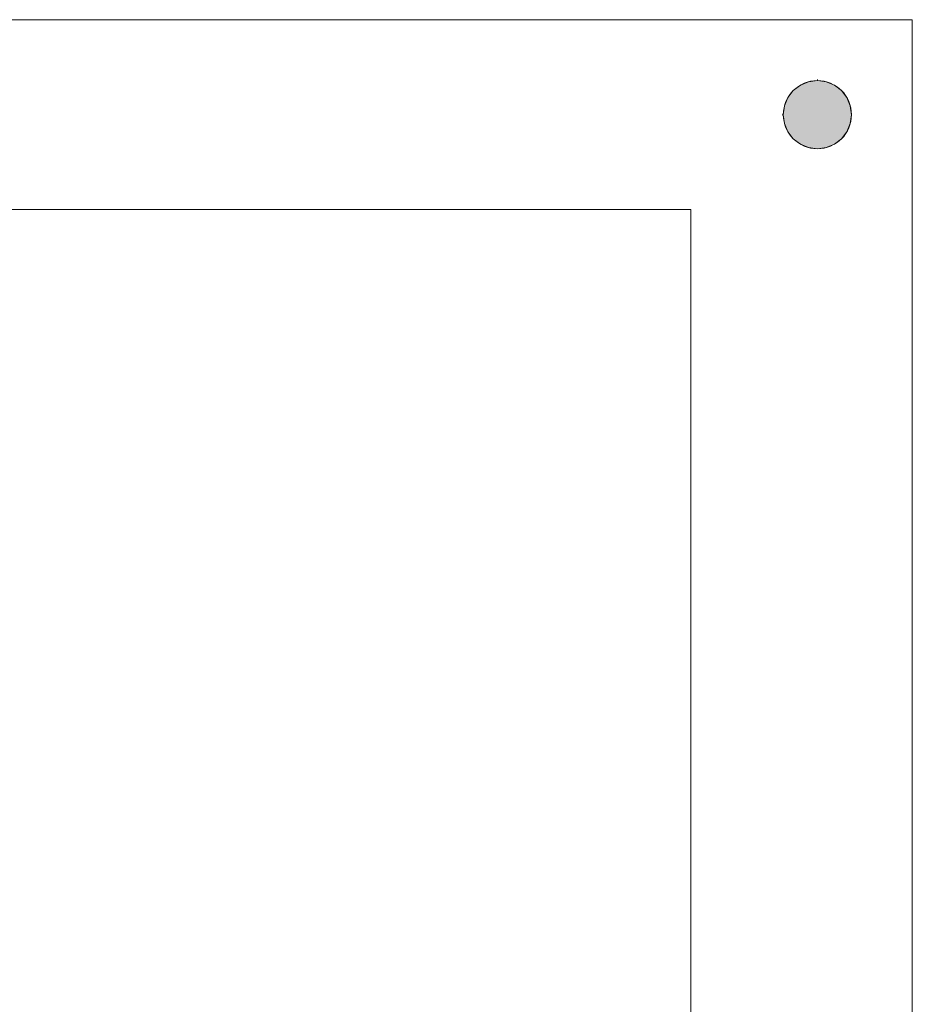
# Model space of a CAD drawing. Header units: inches. Extents: x 15 to 546804, y -66 to 267312.
# Tile 284 of 478: x 409825 to 415467, y 151636 to 157856. Entities that reach past the tile are written whole.
import ezdxf

# ---------------------------------------------------------------- set-up
doc = ezdxf.new("R2010")
doc.units = ezdxf.units.IN
doc.header["$MEASUREMENT"] = 0

msp = doc.modelspace()

# ---------------------------------------------------------------- hatches: boundary and pattern name
at = {"lineweight": 20}
h = msp.add_hatch(color=7, dxfattribs=at)
h.dxf.hatch_style = 1
h.paths.add_polyline_path([(414867.1, 157471.2), (414867.1, 157255.7), (415082.5, 157255.7, 0.414214)])
h.paths.add_polyline_path([(414867.1, 157471.2, 0.414214), (414651.7, 157255.7), (414867.1, 157255.7)])
h.paths.add_polyline_path([(414867.1, 157255.7), (414651.7, 157255.7, 0.414214), (414867.1, 157040.3)])
h.paths.add_polyline_path([(415082.5, 157255.7), (414867.1, 157255.7), (414867.1, 157040.3, 0.414214)])

# ---------------------------------------------------------------- linework, layer by layer
at = {"color": 7, "lineweight": 20}
for p, q in [((399867.1, 157855.7), (415467.1, 157855.7)), ((399867.1, 157855.7, 300), (415467.1, 157855.7, 300)), ((399867.1, 157855.7, 7500), (415467.1, 157855.7, 7500)), ((399867.1, 157855.7, 3000), (415467.1, 157855.7, 3000)), ((399867.1, 157855.7, 7500), (415467.1, 157855.7, 7500)), ((399867.1, 157855.7), (415467.1, 157855.7)), ((409918.1, 157855.7, 6041.3), (413518.1, 157855.7, 6041.3)), ((409918.1, 157855.7, 4441.3), (409918.1, 157855.7, 6041.3)), ((413518.1, 157855.7, 4441.3), (409918.1, 157855.7, 4441.3)), ((409918.1, 157855.7, 6041.3), (413518.1, 157855.7, 6041.3)), ((409918.1, 157855.7, 4441.3), (409918.1, 157855.7, 6041.3)), ((413518.1, 157855.7, 4441.3), (409918.1, 157855.7, 4441.3)), ((413518.1, 157855.7, 6041.3), (413518.1, 157855.7, 4441.3)), ((413518.1, 157855.7, 6041.3), (413518.1, 157855.7, 4441.3)), ((415145.1, 157855.7, 3000), (415145.1, 157855.7, 7500)), ((415467.1, 157855.7, 7500), (415145.1, 157855.7, 7500)), ((415467.1, 157855.7, 3000), (415145.1, 157855.7, 3000)), ((415467.1, 157855.7), (415467.1, 143455.7)), ((415467.1, 157855.7), (415467.1, 157855.7, 300)), ((415467.1, 157855.7, 300), (415467.1, 143455.7, 300)), ((415467.1, 157855.7, 7500), (415467.1, 143455.7, 7500)), ((415467.1, 157855.7, 3000), (415467.1, 157855.7, 7500)), ((415467.1, 157855.7, 3000), (415467.1, 157535.7, 3000)), ((415467.1, 157855.7, 7500), (415467.1, 157535.7, 7500)), ((415467.1, 157855.7, 3000), (415467.1, 157855.7, 7500)), ((415467.1, 157855.7, 3000), (415467.1, 143135.7, 3000)), ((415467.1, 157855.7), (415467.1, 143455.7)), ((415467.1, 157535.7, 3000), (415467.1, 157535.7, 7500)), ((414759.4, 157442.3, 0), (414759.4, 157442.3, 7000)), ((414811.4, 157463.8, 0), (414811.4, 157463.8, 7000)), ((414867.1, 157478.7, 0), (414867.1, 157471.2, 0)), ((414867.1, 157471.2, 0), (414867.1, 157471.2, 7000)), ((414922.9, 157463.8, 0), (414922.9, 157463.8, 7000)), ((414974.8, 157442.3, 0), (414974.8, 157442.3, 7000)), ((414714.8, 157408.1, 0), (414714.8, 157408.1, 7000)), ((415019.4, 157408.1, 0), (415019.4, 157408.1, 7000)), ((414659, 157311.5, 0), (414659, 157311.5, 7000)), ((414680.5, 157363.4, 0), (414680.5, 157363.4, 7000)), ((415053.7, 157363.4, 0), (415053.7, 157363.4, 7000)), ((415075.2, 157311.5, 0), (415075.2, 157311.5, 7000)), ((414644.1, 157255.7, 0), (414651.7, 157255.7, 0)), ((414651.7, 157255.7, 0), (414651.7, 157255.7, 7000)), ((415082.5, 157255.7, 0), (415082.5, 157255.7, 7000)), ((414659, 157200, 0), (414659, 157200, 7000)), ((415075.2, 157200, 0), (415075.2, 157200, 7000)), ((414680.5, 157148, 0), (414680.5, 157148, 7000)), ((415053.7, 157148, 0), (415053.7, 157148, 7000)), ((414714.8, 157103.4, 0), (414714.8, 157103.4, 7000)), ((414759.4, 157069.2, 0), (414759.4, 157069.2, 7000)), ((414974.8, 157069.2, 0), (414974.8, 157069.2, 7000)), ((415019.4, 157103.4, 0), (415019.4, 157103.4, 7000)), ((414811.4, 157047.6, 0), (414811.4, 157047.6, 7000)), ((414867.1, 157040.3, 0), (414867.1, 157040.3, 7000)), ((414922.9, 157047.6, 0), (414922.9, 157047.6, 7000)), ((401067.1, 156655.7, 300), (414067.1, 156655.7, 300)), ((401067.1, 156655.7), (414067.1, 156655.7)), ((401067.1, 156655.7, 300), (414067.1, 156655.7, 300)), ((401067.1, 156655.7, 3000), (414067.1, 156655.7, 3000)), ((401067.1, 156655.7, 300), (414067.1, 156655.7, 300)), ((414067.1, 156655.7, 300), (414067.1, 142255.7, 300)), ((414067.1, 156655.7), (414067.1, 142255.7)), ((414067.1, 156655.7, 300), (414067.1, 156655.7)), ((414067.1, 156655.7, 300), (414067.1, 142255.7, 300)), ((414067.1, 156655.7, 300), (414067.1, 156655.7, 3000)), ((414067.1, 156655.7, 300), (414067.1, 142255.7, 300))]:
    msp.add_line(p, q, dxfattribs=at)
for centre in [(414867.1, 157255.7, 7000), (414867.1, 157255.7, 0)]:
    msp.add_circle(centre, 215.4, dxfattribs=at)
for points, invisible_edges in [([(399867.1, 157855.7, 3000), (401618.1, 157855.7, 4441.3), (415467.1, 157855.7, 3000)], 3), ([(409918.1, 157855.7, 6041.3), (399867.1, 157855.7, 7500), (413518.1, 157855.7, 6041.3)], 3), ([(415467.1, 157855.7, 7500), (413518.1, 157855.7, 6041.3), (399867.1, 157855.7, 7500)], 3), ([(399867.1, 157855.7, 300), (401067.1, 156655.7, 300), (415467.1, 157855.7, 300)], 3), ([(401067.1, 156655.7), (399867.1, 157855.7), (415467.1, 157855.7)], 13), ([(399867.1, 157855.7, 300), (415467.1, 157855.7), (399867.1, 157855.7)], 1), ([(415467.1, 157855.7), (399867.1, 157855.7, 300), (415467.1, 157855.7, 300)], 1), ([(415467.1, 157855.7, 300), (401067.1, 156655.7, 300), (414067.1, 156655.7, 300)], 13), ([(401067.1, 156655.7), (415467.1, 157855.7), (414067.1, 156655.7)], 3), ([(413518.1, 157855.7, 4441.3), (401618.1, 157855.7, 4441.3), (405218.1, 157855.7, 4441.3)], 13), ([(413518.1, 157855.7, 4441.3), (406718.1, 157855.7, 4441.3), (408418.1, 157855.7, 4441.3)], 13), ([(413518.1, 157855.7, 4441.3), (408418.1, 157855.7, 4441.3), (409918.1, 157855.7, 4441.3)], 3), ([(408418.1, 157855.7, 6041.3), (409918.1, 157855.7, 4441.3), (408418.1, 157855.7, 4441.3)], 3), ([(409918.1, 157855.7, 4441.3), (408418.1, 157855.7, 6041.3), (409918.1, 157855.7, 6041.3)], 3), ([(415467.1, 157855.7, 3000), (413518.1, 157855.7, 4441.3), (415467.1, 157855.7, 7500)], 3), ([(415467.1, 157855.7, 7500), (413518.1, 157855.7, 4441.3), (413518.1, 157855.7, 6041.3)], 13), ([(414067.1, 156655.7), (415467.1, 157855.7), (414067.1, 142255.7)], 3), ([(414067.1, 142255.7), (415467.1, 157855.7), (415467.1, 142255.7)], 3), ([(415145.1, 157855.7, 7500), (415467.1, 157855.7, 3000), (415145.1, 157855.7, 3000)], 1), ([(415467.1, 157855.7, 3000), (415145.1, 157855.7, 7500), (415467.1, 157855.7, 7500)], 1), ([(415467.1, 157855.7, 3000), (415467.1, 157535.7, 7500), (415467.1, 157535.7, 3000)], 1), ([(415467.1, 157535.7, 7500), (415467.1, 157855.7, 3000), (415467.1, 157855.7, 7500)], 1), ([(415467.1, 157855.7, 300), (415467.1, 142255.7, 300), (415467.1, 143455.7, 300)], 1), ([(415467.1, 142255.7), (415467.1, 157855.7), (415467.1, 143455.7)], 13), ([(415467.1, 157855.7), (415467.1, 143455.7, 300), (415467.1, 143455.7)], 1), ([(415467.1, 143455.7, 300), (415467.1, 157855.7), (415467.1, 157855.7, 300)], 1), ([(414714.8, 157103.4, 0), (414714.8, 157408.1, 0), (414759.4, 157442.3, 0)], 13), ([(414714.8, 157103.4, 0), (414759.4, 157442.3, 0), (414759.4, 157069.2, 0)], 3), ([(414714.8, 157408.1, 7000), (414759.4, 157442.3, 0), (414714.8, 157408.1, 0)], 1), ([(414759.4, 157442.3, 0), (414714.8, 157408.1, 7000), (414759.4, 157442.3, 7000)], 1), ([(414714.8, 157408.1, 7000), (414759.4, 157069.2, 7000), (414759.4, 157442.3, 7000)], 3), ([(414759.4, 157442.3, 7000), (414811.4, 157463.8, 0), (414759.4, 157442.3, 0)], 1), ([(414811.4, 157463.8, 0), (414759.4, 157442.3, 7000), (414811.4, 157463.8, 7000)], 1), ([(414759.4, 157069.2, 0), (414759.4, 157442.3, 0), (414811.4, 157463.8, 0)], 13), ([(414759.4, 157069.2, 0), (414811.4, 157463.8, 0), (414811.4, 157047.6, 0)], 3), ([(414759.4, 157442.3, 7000), (414811.4, 157047.6, 7000), (414811.4, 157463.8, 7000)], 3), ([(414759.4, 157442.3, 7000), (414759.4, 157069.2, 7000), (414811.4, 157047.6, 7000)], 13), ([(414811.4, 157463.8, 7000), (414867.1, 157471.2, 0), (414811.4, 157463.8, 0)], 1), ([(414867.1, 157471.2, 0), (414811.4, 157463.8, 7000), (414867.1, 157471.2, 7000)], 1), ([(414811.4, 157047.6, 0), (414811.4, 157463.8, 0), (414867.1, 157471.2, 0)], 13), ([(414811.4, 157047.6, 0), (414867.1, 157471.2, 0), (414867.1, 157040.3, 0)], 3), ([(414811.4, 157463.8, 7000), (414867.1, 157040.3, 7000), (414867.1, 157471.2, 7000)], 3), ([(414811.4, 157463.8, 7000), (414811.4, 157047.6, 7000), (414867.1, 157040.3, 7000)], 13), ([(414867.1, 157471.2, 7000), (414922.9, 157463.8, 0), (414867.1, 157471.2, 0)], 1), ([(414922.9, 157463.8, 0), (414867.1, 157471.2, 7000), (414922.9, 157463.8, 7000)], 1), ([(414867.1, 157040.3, 0), (414867.1, 157471.2, 0), (414922.9, 157463.8, 0)], 13), ([(414867.1, 157471.2, 7000), (414867.1, 157040.3, 7000), (414922.9, 157047.6, 7000)], 13), ([(414867.1, 157471.2, 7000), (414922.9, 157047.6, 7000), (414922.9, 157463.8, 7000)], 3), ([(414867.1, 157040.3, 0), (414922.9, 157463.8, 0), (414922.9, 157047.6, 0)], 3), ([(414922.9, 157463.8, 7000), (414974.8, 157442.3, 0), (414922.9, 157463.8, 0)], 1), ([(414974.8, 157442.3, 0), (414922.9, 157463.8, 7000), (414974.8, 157442.3, 7000)], 1), ([(414922.9, 157047.6, 0), (414922.9, 157463.8, 0), (414974.8, 157442.3, 0)], 13), ([(414922.9, 157463.8, 7000), (414922.9, 157047.6, 7000), (414974.8, 157069.2, 7000)], 13), ([(414922.9, 157463.8, 7000), (414974.8, 157069.2, 7000), (414974.8, 157442.3, 7000)], 3), ([(414922.9, 157047.6, 0), (414974.8, 157442.3, 0), (414974.8, 157069.2, 0)], 3), ([(414974.8, 157442.3, 7000), (415019.4, 157408.1, 0), (414974.8, 157442.3, 0)], 1), ([(415019.4, 157408.1, 0), (414974.8, 157442.3, 7000), (415019.4, 157408.1, 7000)], 1), ([(414974.8, 157069.2, 0), (414974.8, 157442.3, 0), (415019.4, 157408.1, 0)], 13), ([(414974.8, 157442.3, 7000), (414974.8, 157069.2, 7000), (415019.4, 157103.4, 7000)], 13), ([(414974.8, 157442.3, 7000), (415019.4, 157103.4, 7000), (415019.4, 157408.1, 7000)], 3), ([(414680.5, 157148, 0), (414680.5, 157363.4, 0), (414714.8, 157408.1, 0)], 13), ([(414680.5, 157148, 0), (414714.8, 157408.1, 0), (414714.8, 157103.4, 0)], 3), ([(414714.8, 157408.1, 7000), (414680.5, 157363.4, 0), (414680.5, 157363.4, 7000)], 1), ([(414680.5, 157363.4, 0), (414714.8, 157408.1, 7000), (414714.8, 157408.1, 0)], 1), ([(414680.5, 157363.4, 7000), (414714.8, 157103.4, 7000), (414714.8, 157408.1, 7000)], 3), ([(414714.8, 157408.1, 7000), (414714.8, 157103.4, 7000), (414759.4, 157069.2, 7000)], 13), ([(414974.8, 157069.2, 0), (415019.4, 157408.1, 0), (415019.4, 157103.4, 0)], 3), ([(415019.4, 157408.1, 0), (415053.7, 157363.4, 7000), (415053.7, 157363.4, 0)], 1), ([(415053.7, 157363.4, 7000), (415019.4, 157408.1, 0), (415019.4, 157408.1, 7000)], 1), ([(415019.4, 157103.4, 0), (415019.4, 157408.1, 0), (415053.7, 157363.4, 0)], 13), ([(415019.4, 157408.1, 7000), (415019.4, 157103.4, 7000), (415053.7, 157148, 7000)], 13), ([(415019.4, 157408.1, 7000), (415053.7, 157148, 7000), (415053.7, 157363.4, 7000)], 3), ([(414659, 157311.5, 0), (414659, 157200, 0), (414651.7, 157255.7, 0)], 1), ([(414659, 157311.5, 7000), (414651.7, 157255.7, 0), (414651.7, 157255.7, 7000)], 1), ([(414651.7, 157255.7, 0), (414659, 157311.5, 7000), (414659, 157311.5, 0)], 1), ([(414659, 157200, 7000), (414659, 157311.5, 7000), (414651.7, 157255.7, 7000)], 1), ([(414659, 157200, 0), (414659, 157311.5, 0), (414680.5, 157363.4, 0)], 13), ([(414659, 157200, 0), (414680.5, 157363.4, 0), (414680.5, 157148, 0)], 3), ([(414680.5, 157363.4, 7000), (414659, 157311.5, 0), (414659, 157311.5, 7000)], 1), ([(414659, 157311.5, 0), (414680.5, 157363.4, 7000), (414680.5, 157363.4, 0)], 1), ([(414659, 157311.5, 7000), (414680.5, 157148, 7000), (414680.5, 157363.4, 7000)], 3), ([(414659, 157311.5, 7000), (414659, 157200, 7000), (414680.5, 157148, 7000)], 13), ([(414680.5, 157363.4, 7000), (414680.5, 157148, 7000), (414714.8, 157103.4, 7000)], 13), ([(415019.4, 157103.4, 0), (415053.7, 157363.4, 0), (415053.7, 157148, 0)], 3), ([(415053.7, 157363.4, 0), (415075.2, 157311.5, 7000), (415075.2, 157311.5, 0)], 1), ([(415075.2, 157311.5, 7000), (415053.7, 157363.4, 0), (415053.7, 157363.4, 7000)], 1), ([(415053.7, 157148, 0), (415053.7, 157363.4, 0), (415075.2, 157311.5, 0)], 13), ([(415053.7, 157363.4, 7000), (415053.7, 157148, 7000), (415075.2, 157200, 7000)], 13), ([(415053.7, 157363.4, 7000), (415075.2, 157200, 7000), (415075.2, 157311.5, 7000)], 3), ([(415053.7, 157148, 0), (415075.2, 157311.5, 0), (415075.2, 157200, 0)], 3), ([(415075.2, 157311.5, 0), (415082.5, 157255.7, 7000), (415082.5, 157255.7, 0)], 1), ([(415082.5, 157255.7, 7000), (415075.2, 157311.5, 0), (415075.2, 157311.5, 7000)], 1), ([(415075.2, 157200, 0), (415075.2, 157311.5, 0), (415082.5, 157255.7, 0)], 1), ([(415075.2, 157311.5, 7000), (415075.2, 157200, 7000), (415082.5, 157255.7, 7000)], 1), ([(414651.7, 157255.7, 7000), (414659, 157200, 0), (414659, 157200, 7000)], 1), ([(414659, 157200, 0), (414651.7, 157255.7, 7000), (414651.7, 157255.7, 0)], 1), ([(415082.5, 157255.7, 0), (415075.2, 157200, 7000), (415075.2, 157200, 0)], 1), ([(415075.2, 157200, 7000), (415082.5, 157255.7, 0), (415082.5, 157255.7, 7000)], 1), ([(414659, 157200, 7000), (414680.5, 157148, 0), (414680.5, 157148, 7000)], 1), ([(414680.5, 157148, 0), (414659, 157200, 7000), (414659, 157200, 0)], 1), ([(415075.2, 157200, 0), (415053.7, 157148, 7000), (415053.7, 157148, 0)], 1), ([(415053.7, 157148, 7000), (415075.2, 157200, 0), (415075.2, 157200, 7000)], 1), ([(414680.5, 157148, 7000), (414714.8, 157103.4, 0), (414714.8, 157103.4, 7000)], 1), ([(414714.8, 157103.4, 0), (414680.5, 157148, 7000), (414680.5, 157148, 0)], 1), ([(415053.7, 157148, 0), (415019.4, 157103.4, 7000), (415019.4, 157103.4, 0)], 1), ([(415019.4, 157103.4, 7000), (415053.7, 157148, 0), (415053.7, 157148, 7000)], 1), ([(414759.4, 157069.2, 7000), (414714.8, 157103.4, 0), (414759.4, 157069.2, 0)], 1), ([(414714.8, 157103.4, 0), (414759.4, 157069.2, 7000), (414714.8, 157103.4, 7000)], 1), ([(414811.4, 157047.6, 7000), (414759.4, 157069.2, 0), (414811.4, 157047.6, 0)], 1), ([(414759.4, 157069.2, 0), (414811.4, 157047.6, 7000), (414759.4, 157069.2, 7000)], 1), ([(414974.8, 157069.2, 7000), (414922.9, 157047.6, 0), (414974.8, 157069.2, 0)], 1), ([(414922.9, 157047.6, 0), (414974.8, 157069.2, 7000), (414922.9, 157047.6, 7000)], 1), ([(415019.4, 157103.4, 7000), (414974.8, 157069.2, 0), (415019.4, 157103.4, 0)], 1), ([(414974.8, 157069.2, 0), (415019.4, 157103.4, 7000), (414974.8, 157069.2, 7000)], 1), ([(414867.1, 157040.3, 7000), (414811.4, 157047.6, 0), (414867.1, 157040.3, 0)], 1), ([(414811.4, 157047.6, 0), (414867.1, 157040.3, 7000), (414811.4, 157047.6, 7000)], 1), ([(414922.9, 157047.6, 7000), (414867.1, 157040.3, 0), (414922.9, 157047.6, 0)], 1), ([(414867.1, 157040.3, 0), (414922.9, 157047.6, 7000), (414867.1, 157040.3, 7000)], 1), ([(414067.1, 156655.7, 300), (401067.1, 139805.7, 300), (401067.1, 156655.7, 300)], 1), ([(401067.1, 139805.7, 300), (414067.1, 156655.7, 300), (404282.1, 139805.7, 300)], 3), ([(401067.1, 156655.7, 3000), (414067.1, 156655.7, 300), (401067.1, 156655.7, 300)], 1), ([(414067.1, 156655.7, 300), (401067.1, 156655.7, 3000), (414067.1, 156655.7, 3000)], 1), ([(414067.1, 156655.7, 300), (401067.1, 156655.7), (414067.1, 156655.7)], 1), ([(401067.1, 156655.7), (414067.1, 156655.7, 300), (401067.1, 156655.7, 300)], 1), ([(408867.1, 142855.7, 300), (414067.1, 156655.7, 300), (408867.1, 142798.7, 300)], 3), ([(414067.1, 142255.7, 300), (413889.1, 139061.5, 300), (414067.1, 156655.7, 300)], 3), ([(414067.1, 156655.7, 300), (414067.1, 142255.7), (414067.1, 142255.7, 300)], 1), ([(414067.1, 142255.7), (414067.1, 156655.7, 300), (414067.1, 156655.7)], 1), ([(415467.1, 142255.7, 300), (414067.1, 156655.7, 300), (414067.1, 142255.7, 300)], 1)]:
    msp.add_3dface(points, dxfattribs=dict(at, invisible_edges=invisible_edges))

doc.saveas('drawing.dxf')
